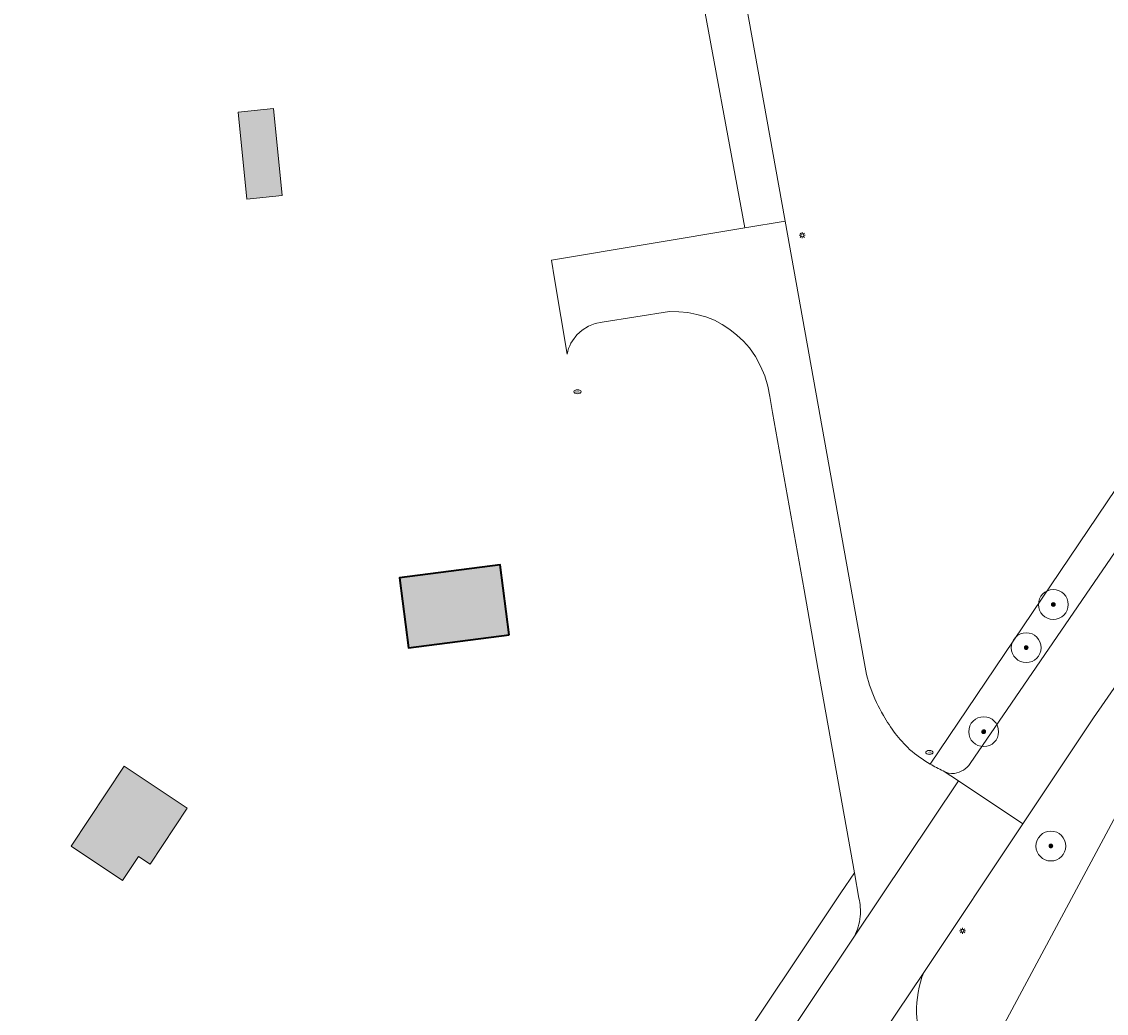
# Model space of a CAD drawing. Header units: metres. Extents: x 125349 to 128236, y 501602 to 503797.
# Tile 585 of 656: x 127288 to 127360, y 502930 to 502996. Entities that reach past the tile are written whole.
import ezdxf
from ezdxf.enums import TextEntityAlignment as Align

# ---------------------------------------------------------------- set-up
doc = ezdxf.new("R2010")
doc.units = ezdxf.units.M
doc.layers.get('0').update_dxf_attribs({"linetype": 'CONTINUOUS'})
for name, color, linetype, lineweight in [('B-WE-GR-BEPLANTING_CULTUUR_BOSPLANTSOEN-GV', 90, 'CONTINUOUS', 18), ('B-WE-GR-BOOM-S-500', 90, 'CONTINUOUS', 18), ('B-WE-IE-MEUBILAIR-S', 7, 'CONTINUOUS', 18), ('B-WE-OG-BEBOUWING-GV', 7, 'CONTINUOUS', 35), ('B-WE-OG-BEBOUWING_SCHUUR-GV', 7, 'CONTINUOUS', 18), ('B-WE-OG-TERREIN_BEGROEID-GV', 7, 'CONTINUOUS', 18), ('B-WE-OG-TERREIN_ERF-GV', 7, 'CONTINUOUS', 18), ('B-WE-VH-GESLOTENVERHARDING-GV', 10, 'CONTINUOUS', 18), ('B-WE-VH-GESLOTENVERHARDING_ASFALT-GV', 10, 'CONTINUOUS', 18), ('B-WE-VH-GESLOTENVERHARDING_BETON-GV', 10, 'CONTINUOUS', 18), ('B-WE-VH-ONVERHARD-GV', 252, 'CONTINUOUS', 18)]:
    doc.layers.add(name, color=color, linetype=linetype, lineweight=lineweight)
doc.layers.add('B-WE-OG-BEBOUWING-V', color=7, linetype='CONTINUOUS', lineweight=18, true_color=0xcc646e)
doc.layers.add('B-WE-OG-BEBOUWING_SCHUUR-V', color=7, linetype='CONTINUOUS', lineweight=18, true_color=0xcc646e)
doc.styles.add('NLCS-ISO', font='NLCS-ISO.ttf')

# ---------------------------------------------------------------- blocks, each defined once
blk = doc.blocks.new('SIE-MEUBILAIR_PAAL_LICHTMAST-SO')
for points in [[(-0.62, 0), (-1, 0)], [(-0.71, 0.71), (-0.44, 0.44)], [(0, 1), (0, 0.62)], [(0.44, 0.44), (0.71, 0.71)], [(1, 0), (0.62, 0)], [(-0.71, -0.71), (-0.44, -0.44)], [(0, -0.62), (0, -1)], [(0.44, -0.44), (0.71, -0.71)]]:
    blk.add_lwpolyline(points)
blk.add_circle((0, 0), 0.5)
blk = doc.blocks.new('SIE-MEUBILAIR_PUT_KOLK-SO')
blk.add_ellipse((0, 0), major_axis=(1.25, 0), ratio=0.54)
at = {"style": 'NLCS-ISO'}
blk.add_text('klk', height=0.75, dxfattribs=at).set_placement((0.03, 0), align=Align.MIDDLE_CENTER)
blk = doc.blocks.new('SGR-BOOM_01-SO')
at = {"linetype": 'ByBlock', "lineweight": 18}
h = blk.add_hatch(color=0, dxfattribs=at)
h.dxf.hatch_style = 1
edge = h.paths.add_edge_path()
edge.add_arc((0, 0), 0.25, 0, 360)
at = {"color": 0, "linetype": 'ByBlock', "lineweight": 18}
for radius in [2, 0.25]:
    blk.add_circle((0, 0), radius, dxfattribs=at)

msp = doc.modelspace()

# ---------------------------------------------------------------- hatches: boundary and pattern name
at = {"layer": 'B-WE-OG-BEBOUWING-V'}
msp.add_hatch(color=256, dxfattribs=at).paths.add_polyline_path([(127320.155, 502955.451), (127319.551, 502960.138), (127312.813, 502959.27), (127313.417, 502954.583)])
at = {"layer": 'B-WE-OG-BEBOUWING_SCHUUR-V'}
for points in [[(127302.605, 502984.619), (127304.966, 502984.856), (127304.381, 502990.677), (127302.02, 502990.44)], [(127294.391, 502946.654), (127290.827, 502941.294), (127294.274, 502939.002), (127295.341, 502940.607), (127296.114, 502940.093), (127298.611, 502943.848)]]:
    msp.add_hatch(color=256, dxfattribs=at).paths.add_polyline_path(points)

# ---------------------------------------------------------------- linework, layer by layer
at = {"layer": 'B-WE-GR-BEPLANTING_CULTUUR_BOSPLANTSOEN-GV', "flags": 128}
for points in [[(127363.988, 503040.735), (127365.263, 503034.518), (127368.101, 503020.673), (127368.122, 503020.677), (127368.377, 503019.43), (127368.357, 503019.426), (127368.419, 503019.121), (127368.44, 503019.125), (127368.701, 503017.845), (127368.682, 503017.841), (127375.12, 502986.442), (127348.354, 502946.79)], [(127351.036, 502946.828), (127380.126, 502989.286)], [(127366.167, 502959.798), (127359.296, 502949.877), (127354.562, 502942.78), (127347.931, 502932.841)], [(127352.923, 502922.561), (127352.178, 502927.264), (127367.434, 502955.735), (127395.501, 502931.349), (127398.749, 502935.428)]]:
    msp.add_lwpolyline(points, dxfattribs=at)
at = {"layer": 'B-WE-GR-BEPLANTING_CULTUUR_BOSPLANTSOEN-GV'}
for points in [[(127348.354, 502946.79, 0.027144), (127349.232, 502946.336)], [(127349.232, 502946.336, 0.154507), (127349.984, 502946.16)], [(127349.984, 502946.16, 0.212826), (127351.036, 502946.828)], [(127347.931, 502932.841, 0.201078), (127348.053, 502927.45)]]:
    msp.add_lwpolyline(points, format="xyb", dxfattribs=at)
at = {"layer": 'B-WE-OG-BEBOUWING-GV', "flags": 128}
msp.add_lwpolyline([(127320.155, 502955.451), (127319.551, 502960.138), (127312.813, 502959.27), (127313.417, 502954.583)], close=True, dxfattribs=at)
at = {"layer": 'B-WE-OG-BEBOUWING_SCHUUR-GV', "flags": 128}
for points in [[(127302.605, 502984.619), (127304.966, 502984.856), (127304.381, 502990.677), (127302.02, 502990.44)], [(127294.391, 502946.654), (127290.827, 502941.294), (127294.274, 502939.002), (127295.341, 502940.607), (127296.114, 502940.093), (127298.611, 502943.848)]]:
    msp.add_lwpolyline(points, close=True, dxfattribs=at)
at = {"layer": 'B-WE-OG-TERREIN_BEGROEID-GV', "flags": 128}
for points in [[(127343.28, 502939.515), (127342.374, 502938.17), (127294.514, 502866.45), (127296.394, 502865.089), (127343.28, 502935.264)], [(127343.581, 502937.819), (127343.28, 502939.515)]]:
    msp.add_lwpolyline(points, dxfattribs=at)
at = {"layer": 'B-WE-OG-TERREIN_BEGROEID-GV'}
for points in [[(127343.679, 502936.576, 0.08212), (127343.581, 502937.819)], [(127343.28, 502935.264, 0.098486), (127343.679, 502936.576)]]:
    msp.add_lwpolyline(points, format="xyb", dxfattribs=at)
at = {"layer": 'B-WE-OG-TERREIN_ERF-GV', "flags": 128}
for points in [[(127348.354, 502946.79), (127375.12, 502986.442), (127368.682, 503017.841), (127368.701, 503017.845), (127368.44, 503019.125), (127368.419, 503019.121), (127368.357, 503019.426), (127368.377, 503019.43), (127368.122, 503020.677), (127368.101, 503020.673), (127365.263, 503034.518), (127364.849, 503034.346), (127272.73, 502996.041), (127272.906, 502994.823), (127275.321, 502979.833), (127292.719, 502866.483), (127292.683, 502866.359)], [(127294.514, 502866.45), (127342.374, 502938.17), (127343.28, 502939.515), (127340.844, 502953.219), (127339.915, 502958.446), (127337.802, 502970.331), (127337.614, 502971.389), (127337.485, 502972.093), (127337.282, 502972.779), (127337.007, 502973.44), (127336.663, 502974.068), (127336.255, 502974.656), (127335.849, 502975.101), (127335.408, 502975.511), (127334.936, 502975.885), (127334.435, 502976.219), (127333.908, 502976.511), (127333.332, 502976.731), (127332.739, 502976.899), (127332.134, 502977.015), (127331.521, 502977.078), (127330.905, 502977.087), (127326.401, 502976.385), (127325.924, 502976.287), (127325.472, 502976.106), (127325.059, 502975.848), (127324.698, 502975.522), (127324.4, 502975.136), (127324.303, 502974.969), (127324.218, 502974.795), (127324.145, 502974.615), (127324.085, 502974.432), (127324.038, 502974.244), (127323.2, 502979.286), (127322.999, 502980.537), (127335.955, 502982.693), (127332.753, 503000)], [(127335.997, 502997.902), (127338.649, 502983.142)], [(127338.649, 502983.142), (127343.926, 502953.767)]]:
    msp.add_lwpolyline(points, dxfattribs=at)
msp.add_lwpolyline([(127320.155, 502955.451), (127313.417, 502954.583), (127312.813, 502959.27), (127319.551, 502960.138)], close=True, dxfattribs=at)
at = {"layer": 'B-WE-OG-TERREIN_ERF-GV'}
for points in [[(127343.926, 502953.767, 0.105349), (127345.232, 502950.048)], [(127345.232, 502950.048, 0.079054), (127346.984, 502947.776)], [(127346.984, 502947.776, 0.045732), (127348.354, 502946.79)]]:
    msp.add_lwpolyline(points, format="xyb", dxfattribs=at)
at = {"layer": 'B-WE-VH-GESLOTENVERHARDING-GV', "flags": 128}
msp.add_lwpolyline([(127338.649, 502983.142), (127335.997, 502997.902), (127340.7, 502998.705), (127340.479, 503000), (127337.297, 503017.326), (127329.891, 503016.007), (127332.753, 503000), (127335.955, 502982.693)], close=True, dxfattribs=at)
for points in [[(127335.955, 502982.693), (127322.999, 502980.537), (127323.2, 502979.286), (127324.038, 502974.244), (127324.085, 502974.432), (127324.145, 502974.615), (127324.218, 502974.795), (127324.303, 502974.969), (127324.4, 502975.136), (127324.698, 502975.522), (127325.059, 502975.848), (127325.472, 502976.106), (127325.924, 502976.287), (127326.401, 502976.385), (127330.905, 502977.087), (127331.521, 502977.078), (127332.134, 502977.015), (127332.739, 502976.899), (127333.332, 502976.731), (127333.908, 502976.511), (127334.435, 502976.219), (127334.936, 502975.885), (127335.408, 502975.511), (127335.849, 502975.101), (127336.255, 502974.656), (127336.663, 502974.068), (127337.007, 502973.44), (127337.282, 502972.779), (127337.485, 502972.093), (127337.614, 502971.389), (127337.802, 502970.331), (127339.915, 502958.446), (127340.844, 502953.219), (127343.28, 502939.515)], [(127343.926, 502953.767), (127338.649, 502983.142), (127335.955, 502982.693)], [(127343.28, 502935.264), (127350.25, 502945.657), (127349.232, 502946.336)], [(127343.28, 502939.515), (127343.581, 502937.819)], [(127347.931, 502932.841), (127345.189, 502928.75), (127347.438, 502919.961), (127348.879, 502911.086), (127350.038, 502901.497), (127353.229, 502880.123), (127354.558, 502872.347), (127357.35, 502856.459), (127359.282, 502844.847)]]:
    msp.add_lwpolyline(points, dxfattribs=at)
at = {"layer": 'B-WE-VH-GESLOTENVERHARDING-GV'}
for points in [[(127345.232, 502950.048, -0.105349), (127343.926, 502953.767)], [(127346.984, 502947.776, -0.079054), (127345.232, 502950.048)], [(127348.354, 502946.79, -0.045732), (127346.984, 502947.776)], [(127349.232, 502946.336, -0.027144), (127348.354, 502946.79)], [(127343.581, 502937.819, -0.08212), (127343.679, 502936.576)], [(127343.679, 502936.576, -0.098486), (127343.28, 502935.264)], [(127348.053, 502927.45, -0.201078), (127347.931, 502932.841)]]:
    msp.add_lwpolyline(points, format="xyb", dxfattribs=at)
at = {"layer": 'B-WE-VH-GESLOTENVERHARDING_ASFALT-GV', "flags": 128}
msp.add_lwpolyline([(127244.59, 502787.448), (127242.91, 502784.885), (127239.508, 502779.694), (127236.971, 502775.824), (127236.647, 502775.329), (127240.694, 502772.526), (127244.739, 502778.582), (127279.231, 502830.223), (127280.533, 502832.172), (127300.691, 502862.353), (127341.212, 502922.816), (127345.189, 502928.75), (127347.931, 502932.841), (127354.562, 502942.78), (127350.25, 502945.657), (127343.28, 502935.264), (127296.394, 502865.089), (127286.039, 502849.591), (127285.172, 502848.289)], dxfattribs=at)
at = {"layer": 'B-WE-VH-GESLOTENVERHARDING_BETON-GV', "flags": 128}
for points in [[(127349.232, 502946.336), (127350.25, 502945.657), (127354.562, 502942.78), (127359.296, 502949.877), (127366.167, 502959.798), (127380.006, 502980.702), (127392.781, 503000), (127393.107, 503000.487), (127396.626, 503005.748), (127396.751, 503005.934), (127405.833, 503019.51), (127405.904, 503019.617), (127422.653, 503044.652)], [(127380.126, 502989.286), (127351.036, 502946.828)]]:
    msp.add_lwpolyline(points, dxfattribs=at)
at = {"layer": 'B-WE-VH-GESLOTENVERHARDING_BETON-GV'}
for points in [[(127349.984, 502946.16, -0.154507), (127349.232, 502946.336)], [(127351.036, 502946.828, -0.212826), (127349.984, 502946.16)]]:
    msp.add_lwpolyline(points, format="xyb", dxfattribs=at)
at = {"layer": 'B-WE-VH-ONVERHARD-GV', "flags": 128}
msp.add_lwpolyline([(127414.057, 502877.356), (127411.802, 502886.176), (127414.223, 502890.608), (127404.701, 502898.291), (127405.696, 502899.71), (127412.753, 502908.427), (127412.171, 502908.942), (127393.706, 502925.279), (127391.924, 502926.856), (127395.501, 502931.349), (127367.434, 502955.735), (127352.178, 502927.264), (127352.923, 502922.561)], dxfattribs=at)

# ---------------------------------------------------------------- block references
at = {"layer": 'B-WE-GR-BOOM-S-500', "xscale": 0.5, "yscale": 0.5, "zscale": 0.5}
for p in [(127356.606, 502957.473), (127354.792, 502954.582), (127351.943, 502948.958), (127356.444, 502941.301)]:
    msp.add_blockref('SGR-BOOM_01-SO', p, dxfattribs=at)
at = {"layer": 'B-WE-IE-MEUBILAIR-S', "xscale": 0.2, "yscale": 0.2, "zscale": 0.2}
for name, p in [('SIE-MEUBILAIR_PAAL_LICHTMAST-SO', (127339.794, 502982.193)), ('SIE-MEUBILAIR_PUT_KOLK-SO', (127324.742, 502971.717)), ('SIE-MEUBILAIR_PUT_KOLK-SO', (127348.309, 502947.567)), ('SIE-MEUBILAIR_PAAL_LICHTMAST-SO', (127350.529, 502935.626))]:
    msp.add_blockref(name, p, dxfattribs=at)

doc.saveas('drawing.dxf')
